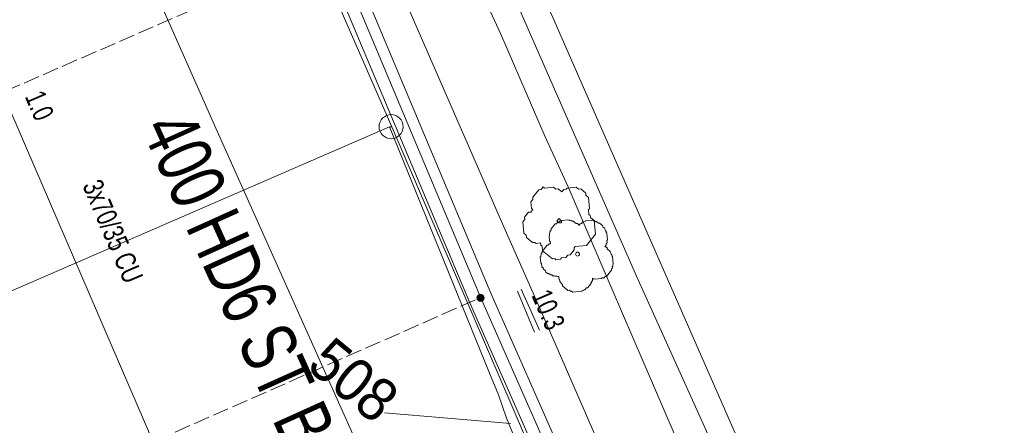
# Model space of a CAD drawing. Header units: metres. Extents: x -740 to 758, y -633 to 854.
# Tile 901 of 1056: x 331 to 357, y 165 to 175. Entities that reach past the tile are written whole.
import ezdxf

# ---------------------------------------------------------------- set-up
doc = ezdxf.new("R2010")
doc.units = ezdxf.units.M
doc.header["$MEASUREMENT"] = 0
doc.linetypes.add('416_125', pattern=[0.5408, 0.416, -0.1248])
for name, color, linetype in [('Gas.LOVION', 7, 'Continuous'), ('Gis.LOVION', 7, 'Continuous'), ('Grundkarte.LOVION', 7, 'Continuous'), ('Grundkarte_Text.LOVION', 7, 'Continuous'), ('Strom.LOVION', 7, 'Continuous'), ('StromBemass.LOVION', 7, 'Continuous'), ('Wasser.LOVION', 7, 'Continuous')]:
    doc.layers.add(name, color=color, linetype=linetype)
doc.styles.add('ERSTELLTER_STIL_1', font='arial.ttf')

msp = doc.modelspace()

# ---------------------------------------------------------------- hatches: boundary and pattern name
at = {"layer": 'StromBemass.LOVION', "linetype": 'Continuous', "lineweight": 13}
msp.add_hatch(color=7, dxfattribs=at).paths.add_polyline_path([(343.058, 168.072), (343.065, 168.081), (343.071, 168.092), (343.075, 168.103), (343.078, 168.114), (343.079, 168.125), (343.079, 168.137), (343.078, 168.149), (343.075, 168.16), (343.07, 168.171), (343.065, 168.181), (343.058, 168.19), (343.05, 168.199), (343.041, 168.206), (343.031, 168.213), (343.02, 168.218), (343.009, 168.221), (342.998, 168.223), (342.986, 168.224), (342.974, 168.223), (342.963, 168.221), (342.952, 168.217), (342.941, 168.212), (342.931, 168.206), (342.922, 168.199), (342.915, 168.19), (342.908, 168.181), (342.902, 168.17), (342.898, 168.159), (342.895, 168.148), (342.894, 168.137), (342.894, 168.125), (342.895, 168.113), (342.898, 168.102), (342.902, 168.091), (342.908, 168.081), (342.915, 168.071), (342.923, 168.063), (342.932, 168.056), (342.942, 168.049), (342.952, 168.044), (342.964, 168.041), (342.975, 168.039), (342.987, 168.038), (342.998, 168.039), (343.01, 168.041), (343.021, 168.045), (343.031, 168.05), (343.041, 168.056), (343.05, 168.063)])

# ---------------------------------------------------------------- linework, layer by layer
at = {"layer": 'Gas.LOVION', "color": 5, "linetype": 'Continuous', "lineweight": 18}
msp.add_lwpolyline([(369.134, 117.901), (369.719, 118.121), (370.549, 116.281), (371.136, 116.472), (367.599, 124.387), (360.97, 139.285), (355.14, 152.207), (354.973, 152.56), (352.877, 157.217), (351.498, 160.289), (351.344, 160.658), (350.848, 161.792), (345.449, 174.092), (341.778, 182.466), (341.318, 183.545), (339.341, 188.051), (335.956, 195.759), (335.386, 197.063)], dxfattribs=at)
at = {"layer": 'Gas.LOVION', "color": 1, "linetype": 'Continuous', "lineweight": 18}
msp.add_lwpolyline([(428.918, -16.688), (423.232, -12.796), (422.319, -12.073), (420.334, -10.818), (417.39, -4.279), (409.637, 12.889), (396.287, 43.785), (387.308, 45.537), (387.124, 45.608), (386.241, 46.926), (376.008, 61.959), (373.16, 66.454), (372.737, 67.152), (375.494, 84.593), (368.346, 100.268), (368.027, 100.961), (364.679, 108.451), (361.81, 114.821), (356.978, 125.55), (353.595, 133.85), (344.452, 153.911), (336.136, 172.457), (328.782, 189.028)], dxfattribs=at)
at = {"layer": 'Gis.LOVION', "color": 44, "linetype": 'Continuous', "lineweight": 18}
msp.add_lwpolyline([(345.894, 168.638), (345.899, 168.579), (345.86, 168.531), (345.863, 168.502), (345.77, 168.389), (345.741, 168.386), (345.701, 168.338), (345.672, 168.335), (345.659, 168.319), (345.629, 168.316), (345.616, 168.3), (345.382, 168.277), (345.35, 168.304), (345.321, 168.301), (345.289, 168.327), (345.259, 168.324), (345.115, 168.443), (345.112, 168.473), (345.08, 168.499), (345.077, 168.528), (345.045, 168.555), (345.039, 168.613), (345.023, 168.626), (345.017, 168.685), (344.988, 168.682), (344.972, 168.695), (344.913, 168.69), (344.897, 168.703), (344.868, 168.7), (344.836, 168.726), (344.806, 168.724), (344.758, 168.763), (344.729, 168.76), (344.681, 168.8), (344.678, 168.829), (344.614, 168.882), (344.611, 168.911), (344.579, 168.938), (344.57, 169.026), (344.554, 169.039), (344.54, 169.185), (344.553, 169.201), (344.55, 169.23), (344.563, 169.247), (344.56, 169.276), (344.587, 169.308), (344.584, 169.337), (344.716, 169.498), (344.745, 169.501), (344.772, 169.533), (344.801, 169.536), (344.795, 169.594), (344.779, 169.608), (344.768, 169.725), (344.781, 169.741), (344.775, 169.799), (344.788, 169.815), (344.785, 169.845), (344.825, 169.893), (344.822, 169.922), (344.928, 170.051), (344.957, 170.053), (344.984, 170.086), (345.013, 170.088), (345.039, 170.121), (345.098, 170.126), (345.111, 170.142), (345.257, 170.157), (345.273, 170.144), (345.303, 170.146), (345.319, 170.133), (345.348, 170.136), (345.364, 170.123), (345.393, 170.126), (345.474, 170.06), (345.503, 170.063), (345.535, 170.036), (345.538, 170.007), (345.578, 170.055), (345.607, 170.058), (345.647, 170.106), (345.705, 170.112), (345.718, 170.128), (345.865, 170.142), (345.881, 170.129), (345.939, 170.135), (345.971, 170.108), (346.001, 170.111), (346.049, 170.072), (346.078, 170.074), (346.159, 170.008), (346.161, 169.979), (346.21, 169.939), (346.213, 169.91), (346.229, 169.897), (346.231, 169.868), (346.248, 169.855), (346.25, 169.825), (346.266, 169.812), (346.284, 169.636), (346.27, 169.62), (346.276, 169.562), (346.25, 169.53), (346.253, 169.5), (346.213, 169.452), (346.242, 169.455), (346.274, 169.429), (346.277, 169.399), (346.358, 169.333), (346.36, 169.304), (346.377, 169.291), (346.379, 169.262), (346.395, 169.248), (346.398, 169.219), (346.414, 169.206), (346.434, 169.001), (346.421, 168.985), (346.424, 168.956), (346.411, 168.939), (346.414, 168.91), (346.387, 168.878), (346.39, 168.849), (346.258, 168.688), (346.229, 168.685), (346.202, 168.653), (346.144, 168.647), (346.131, 168.631), (345.955, 168.614), (345.939, 168.627), (345.91, 168.624)], close=True, dxfattribs=at)
msp.add_circle((345.507, 169.266), 0.0515, dxfattribs=at)
at = {"layer": 'Grundkarte.LOVION', "color": 8, "linetype": 'Continuous', "lineweight": 18}
for points in [[(334.408, 195.874), (334.76, 194.992), (335.366, 193.632), (336.514, 190.966), (337.119, 189.607), (338.267, 186.941), (338.873, 185.581), (340.594, 181.582), (341.194, 180.281), (342.915, 176.282), (343.515, 174.981), (344.662, 172.315), (345.262, 171.014), (346.41, 168.348), (348.017, 164.604), (348.585, 163.33), (351.8, 155.841), (352.368, 154.567), (352.904, 153.319)], [(333.008, 194.17), (333.04, 194.144), (333.544, 192.922), (334.042, 191.759), (335.102, 189.38), (335.568, 188.243), (336.06, 187.139), (336.558, 185.976), (337.05, 184.871), (337.516, 183.734), (338.041, 182.604), (338.506, 181.467), (339.031, 180.336), (339.523, 179.231), (340.021, 178.068), (340.513, 176.964), (341.038, 175.833), (343.554, 170.049), (344.425, 168.095), (346.941, 162.312)], [(360.217, 123.561), (359.716, 125.966), (358.157, 130.424), (357.179, 133.166), (356.196, 135.966), (356.115, 136.195), (355.102, 138.696), (354.804, 139.318), (353.494, 142.441), (351.15, 147.975), (350.186, 150.275), (348.113, 155.156), (345.694, 160.86), (344.919, 162.735), (344.768, 163.075), (340.676, 172.576), (336.753, 181.561), (335.827, 183.776), (334.118, 187.658), (332.219, 191.965), (331.873, 192.788)], [(360.217, 123.561), (359.716, 125.966), (358.157, 130.424), (357.179, 133.166), (356.196, 135.966), (356.115, 136.195), (355.102, 138.696), (354.804, 139.318), (353.494, 142.441), (351.15, 147.975), (350.186, 150.275), (348.113, 155.156), (345.694, 160.86), (344.919, 162.735), (344.768, 163.075), (340.676, 172.576), (336.753, 181.561), (335.827, 183.776), (334.118, 187.658), (332.219, 191.965), (331.873, 192.788)], [(324.028, 183.243), (325.047, 183.698), (334.118, 187.658), (335.827, 183.776), (336.753, 181.561), (340.676, 172.576), (340.618, 172.57), (301.206, 155.476)], [(301.206, 155.476), (340.618, 172.57), (343.223, 166.175), (343.456, 165.606), (343.663, 165.006), (343.895, 164.437), (344.308, 163.237), (344.541, 162.668), (344.954, 161.467), (345.187, 160.899), (345.6, 159.698), (345.775, 159.124), (346.007, 158.555), (346.627, 156.754), (346.763, 156.265), (346.932, 155.749), (347.095, 155.292), (347.264, 154.777), (339.18, 151.297), (330.274, 147.471), (302.397, 135.435), (296.267, 149.466)]]:
    msp.add_lwpolyline(points, dxfattribs=at)
at = {"layer": 'Grundkarte.LOVION', "color": 253, "linetype": 'Continuous', "lineweight": 18}
msp.add_lwpolyline([(331.873, 192.788), (332.219, 191.965), (334.118, 187.658), (335.827, 183.776), (336.753, 181.561), (340.676, 172.576), (344.768, 163.075), (344.919, 162.735), (345.694, 160.86), (348.113, 155.156), (350.186, 150.275), (351.15, 147.975), (353.494, 142.441), (354.804, 139.318), (355.102, 138.696), (356.115, 136.195), (356.196, 135.966), (352.798, 134.452), (347.556, 132.136), (342.23, 129.783), (343.441, 127.064), (344.571, 124.574)], dxfattribs=at)
at = {"layer": 'Grundkarte.LOVION', "color": 8, "linetype": 'Continuous', "lineweight": 18}
msp.add_lwpolyline([(347.264, 154.777), (347.095, 155.292), (346.932, 155.749), (346.763, 156.265), (346.627, 156.754), (346.007, 158.555), (345.775, 159.124), (345.6, 159.698), (345.187, 160.899), (344.954, 161.467), (344.541, 162.668), (344.308, 163.237), (343.895, 164.437), (343.663, 165.006), (343.456, 165.606), (343.223, 166.175), (340.618, 172.57), (340.676, 172.576), (344.768, 163.075), (344.919, 162.735), (345.694, 160.86), (348.113, 155.156)], close=True, dxfattribs=at)
at = {"layer": 'Grundkarte.LOVION', "color": 9, "linetype": 'Continuous', "lineweight": 18}
for points in [[(345.443, 169.466), (345.417, 169.433), (345.423, 169.375), (345.317, 169.246), (345.258, 169.241), (345.205, 169.176), (345.088, 169.165), (345.062, 169.133), (344.945, 169.121), (344.913, 169.148), (344.854, 169.142), (344.597, 169.353), (344.586, 169.47), (344.553, 169.497), (344.548, 169.555), (344.431, 169.544), (344.399, 169.57), (344.34, 169.565), (344.179, 169.697), (344.174, 169.755), (344.109, 169.808), (344.081, 170.101), (344.133, 170.165), (344.128, 170.224), (344.233, 170.352), (344.292, 170.358), (344.345, 170.422), (344.313, 170.449), (344.295, 170.624), (344.348, 170.689), (344.343, 170.747), (344.501, 170.94), (344.56, 170.946), (344.612, 171.01), (344.645, 170.983), (344.879, 171.006), (344.943, 170.954), (345.002, 170.959), (345.098, 170.88), (345.151, 170.944), (345.209, 170.95), (345.236, 170.982), (345.47, 171.005), (345.534, 170.952), (345.593, 170.958), (345.721, 170.852), (345.727, 170.794), (345.791, 170.741), (345.82, 170.448), (345.794, 170.416), (345.805, 170.299), (345.837, 170.273), (345.843, 170.214), (345.939, 170.135), (345.974, 169.783), (345.736, 169.494)], [(345.087, 170.081), (345.029, 170.075), (344.965, 170.128), (344.991, 170.16), (345.017, 170.192), (345.082, 170.14)]]:
    msp.add_lwpolyline(points, close=True, dxfattribs=at)
at = {"layer": 'Grundkarte.LOVION', "color": 7, "linetype": 'Continuous', "lineweight": 13}
msp.add_lwpolyline([(343.765, 164.868), (340.487, 165.139)], dxfattribs=at)
at = {"layer": 'Grundkarte.LOVION', "color": 9, "linetype": 'Continuous', "lineweight": 18}
msp.add_circle((340.661, 172.577), 0.313, dxfattribs=at)
at = {"layer": 'Strom.LOVION', "color": 1, "linetype": 'Continuous', "lineweight": 18}
for points in [[(371.306, 68.031), (373.432, 71.372), (374.368, 73.592), (373.155, 81.616), (371.403, 87.444), (363.222, 112.018), (361.545, 117.381), (359.88, 126.1), (360.041, 129.899), (354.534, 142.69), (343.257, 168.247), (339.443, 177.332), (332.295, 193.303)], [(332.084, 193.045), (339.172, 177.231), (342.986, 168.147), (354.266, 142.56), (359.748, 129.87), (359.587, 126.071), (361.242, 117.307), (362.935, 111.931), (371.135, 87.315), (372.865, 81.558), (374.054, 73.635), (373.152, 71.522), (370.796, 67.804)], [(370.289, 67.548), (372.887, 71.659), (373.679, 73.539), (373.494, 75.28), (372.562, 81.484), (370.88, 87.201), (362.664, 111.831), (360.955, 117.22), (359.278, 126.056), (359.445, 129.796), (353.982, 142.444), (342.705, 168.001), (338.874, 177.099), (331.873, 192.788)]]:
    msp.add_lwpolyline(points, dxfattribs=at)
at = {"layer": 'Strom.LOVION', "color": 150, "linetype": 'Continuous', "lineweight": 18}
msp.add_lwpolyline([(357.77, 120.78), (356.13, 124.551), (348.659, 134.756), (345.692, 138.811), (343.828, 143.062), (342.172, 146.846), (338.366, 155.547), (334.471, 164.403), (330.555, 173.463), (328.618, 177.855), (325.48, 185.011)], dxfattribs=at)
at = {"layer": 'StromBemass.LOVION', "color": 7, "linetype": '416_125', "lineweight": 13}
for points in [[(328.618, 177.855), (327.713, 177.441), (329.634, 173.063), (339.159, 177.215)], [(333.565, 163.989), (342.973, 168.13)]]:
    msp.add_lwpolyline(points, dxfattribs=at)
at = {"layer": 'StromBemass.LOVION', "color": 7, "linetype": 'Continuous', "lineweight": 13}
for points in [[(343.946, 168.3), (344.39, 167.235)], [(344.045, 168.353), (344.518, 167.291)]]:
    msp.add_lwpolyline(points, dxfattribs=at)
msp.add_circle((342.986, 168.131), 0.093, dxfattribs=at)
at = {"layer": 'Wasser.LOVION', "color": 150, "linetype": 'Continuous', "lineweight": 18}
msp.add_lwpolyline([(334.818, 196.372), (335.263, 195.44), (339.657, 185.717), (340.368, 184.191), (341.105, 182.696), (343.673, 176.386), (347.041, 168.691), (350.397, 161.275), (350.791, 160.412), (351.148, 159.634), (352.328, 156.942), (354.388, 152.341), (354.953, 151.095), (359.722, 139.961), (363.851, 130.375), (366.203, 125.669)], dxfattribs=at)

# ---------------------------------------------------------------- texts
at = {"layer": 'Gas.LOVION', "color": 1, "linetype": 'Continuous', "lineweight": 18, "insert": (333.768, 172.352), "char_height": 1.42277, "attachment_point": 7, "rotation": 294.2684, "style": 'ERSTELLTER_STIL_1'}
msp.add_mtext('{\\A1;\\W0.72073x;400 HD6 ST BA (1969)}', dxfattribs=at)
at = {"layer": 'Grundkarte_Text.LOVION', "color": 7, "linetype": 'Continuous', "lineweight": 13, "insert": (338.42, 166.294), "char_height": 1.12433, "attachment_point": 7, "rotation": 320.5839, "style": 'ERSTELLTER_STIL_1'}
msp.add_mtext('{\\A1;\\W0.89449x;508}', dxfattribs=at)
at = {"layer": 'Strom.LOVION', "color": 150, "linetype": 'Continuous', "lineweight": 18, "insert": (332.622, 171.042), "char_height": 0.53355, "attachment_point": 7, "rotation": 293.245, "style": 'ERSTELLTER_STIL_1'}
msp.add_mtext('{\\A1;\\W0.71558x;3x70/35 CU}', dxfattribs=at)
at = {"layer": 'StromBemass.LOVION', "color": 7, "linetype": 'Continuous', "lineweight": 13, "char_height": 0.53355, "attachment_point": 7, "style": 'ERSTELLTER_STIL_1'}
for s, insert, rotation in [('{\\A1;\\W0.71557x;1.0}', (331.125, 173.359), 293.245), ('{\\A1;\\W0.71558x;10.3}', (344.294, 168.194), 293.2447)]:
    msp.add_mtext(s, dxfattribs=dict(at, insert=insert, rotation=rotation))

doc.saveas('drawing.dxf')
